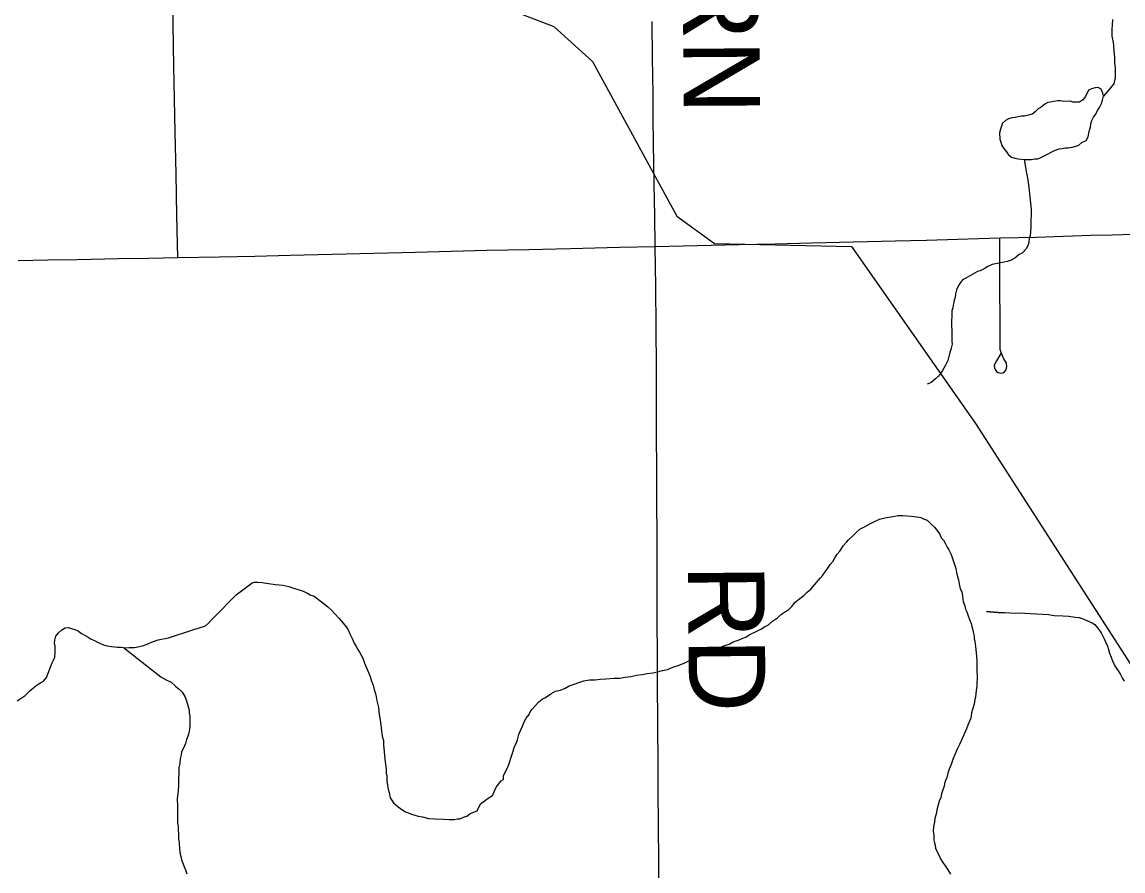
# Model space of a CAD drawing. Extents: x 103424 to 290657, y 38711 to 110967.
# Drawn here: x 214249.0369 to 214249.4459, y 40210.4541 to 40210.7695 of the extents above; entities that cross this region are included whole.
import ezdxf

# ---------------------------------------------------------------- set-up
doc = ezdxf.new("R2010")
doc.units = 0
for name, color, linetype in [('GM_X_County_Road', 7, 'Continuous'), ('GM_X_County_Road_Text', 7, 'Continuous'), ('GM_X_Minor_Lake', 7, 'Continuous'), ('GM_X_Minor_River', 7, 'Continuous'), ('GM_X_Rail_Line', 7, 'Continuous'), ('GM_X_Township_Road', 7, 'Continuous')]:
    doc.layers.add(name, color=color, linetype=linetype)

msp = doc.modelspace()

# ---------------------------------------------------------------- linework, layer by layer
at = {"layer": 'GM_X_County_Road'}
for points in [[(214249.27215, 40210.68609), (214249.27195, 40210.69756), (214249.27175, 40210.70904), (214249.27156, 40210.72458), (214249.27145, 40210.7337), (214249.27134, 40210.74283), (214249.27117, 40210.75623), (214249.27101, 40210.76963)], [(214249.27363, 40210.44106), (214249.2735, 40210.4566), (214249.27338, 40210.47213), (214249.27329, 40210.48269), (214249.2732, 40210.49325), (214249.27312, 40210.50878), (214249.27303, 40210.52432), (214249.27297, 40210.53519), (214249.27291, 40210.54606), (214249.27287, 40210.5616), (214249.27282, 40210.57713), (214249.27278, 40210.59267), (214249.27265, 40210.62659), (214249.27257, 40210.64131), (214249.27248, 40210.65602), (214249.27232, 40210.67106), (214249.27215, 40210.68609)]]:
    msp.add_lwpolyline(points, dxfattribs=at)
at = {"layer": 'GM_X_Minor_Lake'}
for points in [[(214249.41425, 40210.71863), (214249.41538, 40210.71921), (214249.4167, 40210.7198), (214249.42047, 40210.72175), (214249.42217, 40210.72234), (214249.42331, 40210.72254), (214249.42444, 40210.72275), (214249.42558, 40210.72276), (214249.4271, 40210.72297), (214249.42842, 40210.72337), (214249.42955, 40210.72376), (214249.43068, 40210.72473), (214249.43219, 40210.72551), (214249.43293, 40210.72685), (214249.43329, 40210.72818), (214249.43347, 40210.72932), (214249.43384, 40210.73046), (214249.43401, 40210.73161), (214249.43437, 40210.73294), (214249.43493, 40210.73409), (214249.43586, 40210.73524), (214249.43642, 40210.73657), (214249.43716, 40210.73772), (214249.4379, 40210.73925), (214249.43827, 40210.7404), (214249.43863, 40210.74192), (214249.43843, 40210.74305), (214249.43784, 40210.74457), (214249.43669, 40210.74512), (214249.43555, 40210.7451), (214249.43423, 40210.74471), (214249.4331, 40210.74412), (214249.43199, 40210.74183), (214249.43087, 40210.74049), (214249.42974, 40210.73971), (214249.4286, 40210.7397), (214249.42746, 40210.73968), (214249.42632, 40210.74005), (214249.42385, 40210.74001), (214249.42271, 40210.74019), (214249.42157, 40210.74017), (214249.42025, 40210.73997), (214249.4189, 40210.73972)], [(214249.4189, 40210.73972), (214249.41797, 40210.73956), (214249.41684, 40210.73897), (214249.41553, 40210.73782), (214249.4144, 40210.73723), (214249.41327, 40210.73608), (214249.41215, 40210.7353), (214249.41082, 40210.73491), (214249.40931, 40210.73451), (214249.40817, 40210.73449), (214249.4059, 40210.73408), (214249.40457, 40210.73387), (214249.40344, 40210.73348), (214249.40231, 40210.73289), (214249.40118, 40210.73193), (214249.40045, 40210.72964), (214249.40009, 40210.72831), (214249.40011, 40210.72603), (214249.40051, 40210.7249), (214249.4009, 40210.72357), (214249.40168, 40210.72245), (214249.40264, 40210.72132), (214249.40341, 40210.72019), (214249.40456, 40210.71926), (214249.4057, 40210.71889), (214249.40703, 40210.71872), (214249.40932, 40210.71837), (214249.41197, 40210.71841), (214249.41311, 40210.71861), (214249.41425, 40210.71863)]]:
    msp.add_lwpolyline(points, dxfattribs=at)
at = {"layer": 'GM_X_Minor_River'}
for points in [[(214249.44203, 40210.77048), (214249.44189, 40210.76839), (214249.44174, 40210.76667), (214249.44176, 40210.76534), (214249.44179, 40210.7642), (214249.442, 40210.76307), (214249.44222, 40210.76193), (214249.44243, 40210.7608), (214249.44248, 40210.75871), (214249.44271, 40210.75643), (214249.44276, 40210.75416), (214249.44299, 40210.75245), (214249.44303, 40210.75074), (214249.44307, 40210.74884), (214249.44254, 40210.74655), (214249.43863, 40210.74192)], [(214249.41031, 40210.71258), (214249.40932, 40210.71837)], [(214249.41031, 40210.71258), (214249.41037, 40210.71222), (214249.41059, 40210.7107), (214249.41082, 40210.709), (214249.41105, 40210.70691), (214249.4113, 40210.70445), (214249.41154, 40210.70217), (214249.41177, 40210.6999), (214249.41181, 40210.698), (214249.41167, 40210.69571), (214249.41172, 40210.69344), (214249.41157, 40210.69153), (214249.41141, 40210.6902), (214249.41105, 40210.68905), (214249.4109, 40210.68753), (214249.41054, 40210.68638), (214249.40999, 40210.68523), (214249.40851, 40210.68367), (214249.40738, 40210.68308), (214249.40569, 40210.68171), (214249.40419, 40210.68092), (214249.40287, 40210.68051), (214249.40173, 40210.6803), (214249.39984, 40210.67988), (214249.39737, 40210.67944), (214249.39568, 40210.67865), (214249.39436, 40210.67786), (214249.39286, 40210.67706), (214249.39191, 40210.67685), (214249.38759, 40210.67429), (214249.38627, 40210.67369), (214249.38553, 40210.67272), (214249.3848, 40210.67157), (214249.38407, 40210.67003), (214249.38372, 40210.6685), (214249.38356, 40210.66717), (214249.3832, 40210.66621), (214249.38303, 40210.66526), (214249.38286, 40210.6643), (214249.38269, 40210.66335), (214249.38233, 40210.6622), (214249.38237, 40210.6603), (214249.38222, 40210.6584), (214249.38226, 40210.6565), (214249.38229, 40210.65517), (214249.38232, 40210.65384), (214249.38235, 40210.65232), (214249.38238, 40210.65099), (214249.38241, 40210.64985), (214249.38206, 40210.64833), (214249.38153, 40210.64623), (214249.38083, 40210.64374), (214249.37992, 40210.64182), (214249.37881, 40210.64009), (214249.37807, 40210.63893), (214249.37733, 40210.63796), (214249.37621, 40210.63699), (214249.37472, 40210.63563), (214249.37359, 40210.63503), (214249.37321, 40210.63502)], [(214249.22426, 40210.51093), (214249.22537, 40210.51229), (214249.22573, 40210.51325), (214249.22647, 40210.51421), (214249.2274, 40210.51537), (214249.22889, 40210.51693), (214249.2302, 40210.51791), (214249.23114, 40210.5185), (214249.23208, 40210.51909), (214249.23339, 40210.51987), (214249.23508, 40210.52086), (214249.23697, 40210.52128), (214249.23867, 40210.52208), (214249.24017, 40210.52287), (214249.24565, 40210.5247), (214249.24773, 40210.52513), (214249.24982, 40210.52517), (214249.25172, 40210.5254), (214249.25381, 40210.52545), (214249.25685, 40210.52571), (214249.25894, 40210.52575), (214249.26103, 40210.52618), (214249.26311, 40210.52641), (214249.2652, 40210.52684), (214249.26728, 40210.52707), (214249.26918, 40210.52749), (214249.27126, 40210.52773), (214249.27297, 40210.52815), (214249.27486, 40210.52857), (214249.27675, 40210.52899), (214249.27864, 40210.52979), (214249.28109, 40210.5306), (214249.28317, 40210.53141), (214249.28543, 40210.5326), (214249.28769, 40210.5336), (214249.28995, 40210.5346), (214249.29221, 40210.53559), (214249.29428, 40210.5364), (214249.29617, 40210.5372), (214249.29768, 40210.5378), (214249.29957, 40210.53841), (214249.30107, 40210.53921), (214249.30334, 40210.54002), (214249.30466, 40210.54062), (214249.30579, 40210.54102), (214249.3071, 40210.54181), (214249.30804, 40210.5424), (214249.30918, 40210.5428), (214249.31011, 40210.54339), (214249.31143, 40210.54399), (214249.31275, 40210.54478), (214249.31425, 40210.54557), (214249.31574, 40210.54694), (214249.31762, 40210.54812), (214249.31911, 40210.54948), (214249.32061, 40210.55046), (214249.32174, 40210.55125), (214249.32286, 40210.55241), (214249.32415, 40210.55396), (214249.32584, 40210.55533), (214249.32733, 40210.5565), (214249.32864, 40210.55767), (214249.32995, 40210.55884), (214249.33347, 40210.5629), (214249.3344, 40210.56406), (214249.33533, 40210.56522), (214249.33625, 40210.56657), (214249.33717, 40210.56792), (214249.3381, 40210.56909), (214249.33883, 40210.57043), (214249.33975, 40210.57178), (214249.34068, 40210.57294), (214249.34215, 40210.57506), (214249.34327, 40210.57623), (214249.34401, 40210.57719), (214249.34569, 40210.57875), (214249.34681, 40210.57991), (214249.34811, 40210.58108), (214249.34962, 40210.58188), (214249.35075, 40210.58247), (214249.35188, 40210.58307), (214249.35338, 40210.58386), (214249.35545, 40210.58485), (214249.3581, 40210.58548), (214249.35962, 40210.5857), (214249.36113, 40210.58593), (214249.36227, 40210.58614), (214249.36417, 40210.58618), (214249.3657, 40210.58603), (214249.36741, 40210.58587), (214249.36932, 40210.58572), (214249.37085, 40210.58538), (214249.372, 40210.58483), (214249.37315, 40210.58448), (214249.3747, 40210.58299), (214249.37606, 40210.58169), (214249.37704, 40210.58038), (214249.37782, 40210.57926), (214249.37842, 40210.57794), (214249.3792, 40210.57701), (214249.3798, 40210.57588)], [(214249.3798, 40210.57588), (214249.38059, 40210.57438), (214249.38118, 40210.57344), (214249.38197, 40210.57194), (214249.38238, 40210.571), (214249.3838, 40210.56647), (214249.38403, 40210.56495), (214249.38444, 40210.56344), (214249.38484, 40210.56231), (214249.38507, 40210.56079), (214249.38549, 40210.5589), (214249.38608, 40210.55778), (214249.3863, 40210.55626), (214249.38654, 40210.55418), (214249.38714, 40210.55267), (214249.38736, 40210.55134), (214249.38795, 40210.55041), (214249.38836, 40210.5489), (214249.38896, 40210.54758), (214249.38956, 40210.54607), (214249.38978, 40210.54494), (214249.39019, 40210.54361), (214249.39041, 40210.54229), (214249.39062, 40210.54134), (214249.39064, 40210.54039), (214249.39085, 40210.53945), (214249.39108, 40210.53755), (214249.39129, 40210.53642), (214249.39132, 40210.53509), (214249.39154, 40210.53376), (214249.39158, 40210.53205), (214249.39161, 40210.53053), (214249.39164, 40210.52921), (214249.39167, 40210.52788), (214249.39169, 40210.52693), (214249.39158, 40210.52274), (214249.39143, 40210.52122), (214249.39126, 40210.52008), (214249.3911, 40210.51874), (214249.39093, 40210.51779), (214249.39058, 40210.51607), (214249.39006, 40210.51416), (214249.3897, 40210.51282), (214249.38936, 40210.51091), (214249.38828, 40210.50823), (214249.38774, 40210.50689), (214249.38629, 40210.50363), (214249.3852, 40210.50113), (214249.38428, 40210.4994), (214249.38356, 40210.49768), (214249.38283, 40210.49595), (214249.38212, 40210.49366), (214249.3814, 40210.49193), (214249.38086, 40210.4904), (214249.38051, 40210.48887), (214249.37997, 40210.48772), (214249.37961, 40210.48657), (214249.37944, 40210.48562), (214249.37891, 40210.4839), (214249.37855, 40210.48275), (214249.3782, 40210.48141), (214249.37766, 40210.48007), (214249.37713, 40210.47816), (214249.37678, 40210.47682), (214249.37661, 40210.47567), (214249.37625, 40210.47453), (214249.37608, 40210.47357), (214249.37592, 40210.47224), (214249.37557, 40210.47071), (214249.37542, 40210.46881), (214249.37564, 40210.46748), (214249.37566, 40210.46653), (214249.37568, 40210.46558), (214249.37589, 40210.46464), (214249.3761, 40210.46369), (214249.37632, 40210.46256), (214249.37771, 40210.45955), (214249.37811, 40210.45861), (214249.3787, 40210.45767), (214249.38008, 40210.45561), (214249.38087, 40210.45449), (214249.38185, 40210.45299)], [(214249.11647, 40210.55665), (214249.12238, 40210.56116), (214249.12332, 40210.56137), (214249.12447, 40210.5614), (214249.12618, 40210.56125), (214249.12847, 40210.56092), (214249.13114, 40210.56059), (214249.13381, 40210.56027), (214249.1361, 40210.55975), (214249.13821, 40210.55904), (214249.1407, 40210.55833), (214249.14243, 40210.55761), (214249.14397, 40210.55669), (214249.1455, 40210.55616), (214249.14647, 40210.55542), (214249.14763, 40210.55449), (214249.14917, 40210.55339), (214249.15053, 40210.55228), (214249.15189, 40210.55098), (214249.15325, 40210.54948), (214249.15461, 40210.54799), (214249.15618, 40210.54613), (214249.15734, 40210.54482), (214249.15813, 40210.5437), (214249.15873, 40210.54219), (214249.15953, 40210.5405), (214249.16033, 40210.53881), (214249.16111, 40210.53749), (214249.16171, 40210.53637), (214249.1623, 40210.53543), (214249.16289, 40210.5343), (214249.16349, 40210.53318), (214249.1641, 40210.53129), (214249.1649, 40210.5296), (214249.16569, 40210.5279), (214249.1663, 40210.5264), (214249.16671, 40210.52469), (214249.16732, 40210.52319), (214249.16773, 40210.52149), (214249.16834, 40210.5196), (214249.16877, 40210.51733), (214249.1694, 40210.51487), (214249.16964, 40210.51222), (214249.17008, 40210.50938), (214249.17053, 40210.50616), (214249.17076, 40210.50426), (214249.17118, 40210.50256), (214249.17121, 40210.50104), (214249.17171, 40210.49573), (214249.17194, 40210.49365), (214249.17217, 40210.49175), (214249.1722, 40210.49042), (214249.17241, 40210.48929), (214249.17245, 40210.48758), (214249.17267, 40210.48606), (214249.1729, 40210.48455), (214249.1733, 40210.48323), (214249.17372, 40210.48133), (214249.17491, 40210.47946), (214249.17665, 40210.47798), (214249.17839, 40210.47669), (214249.17935, 40210.47614), (214249.18069, 40210.4756), (214249.18165, 40210.47524), (214249.1828, 40210.47488), (214249.18414, 40210.47453), (214249.18567, 40210.47418), (214249.18796, 40210.47366), (214249.19025, 40210.47352), (214249.19349, 40210.4734), (214249.19558, 40210.47326), (214249.19748, 40210.4733), (214249.19862, 40210.47351), (214249.19957, 40210.47354), (214249.20089, 40210.47413), (214249.20221, 40210.47454), (214249.20334, 40210.47533), (214249.20465, 40210.47593), (214249.20597, 40210.47652), (214249.20725, 40210.47902), (214249.21006, 40210.48117), (214249.21175, 40210.48216), (214249.21302, 40210.48523), (214249.21487, 40210.48755), (214249.21581, 40210.48814), (214249.21578, 40210.48947), (214249.21687, 40210.49177), (214249.21742, 40210.49273), (214249.21778, 40210.49369), (214249.21814, 40210.49484), (214249.21849, 40210.49599), (214249.21885, 40210.49714), (214249.21939, 40210.49867), (214249.21992, 40210.50039), (214249.22047, 40210.50154), (214249.22101, 40210.50288), (214249.22154, 40210.5048), (214249.22226, 40210.50652), (214249.2228, 40210.50786), (214249.22353, 40210.50959), (214249.22426, 40210.51093)], [(214249.03512, 40210.51739), (214249.037, 40210.51857), (214249.03812, 40210.51934), (214249.0398, 40210.52108), (214249.04131, 40210.52225), (214249.04224, 40210.52303), (214249.04374, 40210.524), (214249.04487, 40210.52459), (214249.04599, 40210.52594), (214249.04818, 40210.53149), (214249.04873, 40210.53264), (214249.04909, 40210.53359), (214249.04925, 40210.53531), (214249.04923, 40210.53645), (214249.04921, 40210.53759), (214249.04901, 40210.53873), (214249.04918, 40210.53987), (214249.04953, 40210.5414), (214249.05046, 40210.54255), (214249.05177, 40210.54372), (214249.0529, 40210.54449), (214249.05404, 40210.54451), (214249.05537, 40210.54416), (214249.05652, 40210.54379), (214249.05786, 40210.54325), (214249.05901, 40210.54231), (214249.06035, 40210.54157), (214249.0615, 40210.54102), (214249.06265, 40210.54028), (214249.0638, 40210.53973), (214249.06495, 40210.53918), (214249.0661, 40210.53863), (214249.06725, 40210.53807), (214249.06858, 40210.53772), (214249.07011, 40210.53755), (214249.07239, 40210.53721), (214249.07372, 40210.53723), (214249.07524, 40210.53707), (214249.07676, 40210.53709), (214249.07771, 40210.53711), (214249.07866, 40210.53712), (214249.08055, 40210.53753), (214249.08206, 40210.53794), (214249.08339, 40210.53834), (214249.08508, 40210.53913), (214249.08754, 40210.53993), (214249.09132, 40210.54075), (214249.09434, 40210.54175), (214249.09737, 40210.54275), (214249.10001, 40210.54356), (214249.10511, 40210.54516), (214249.10624, 40210.54613), (214249.10717, 40210.54729), (214249.10829, 40210.54844), (214249.11647, 40210.55665)], [(214249.39517, 40210.55056), (214249.39937, 40210.55009), (214249.39517, 40210.55056), (214249.39937, 40210.55009), (214249.40203, 40210.55014), (214249.40394, 40210.55), (214249.40603, 40210.54985), (214249.40793, 40210.55008), (214249.40945, 40210.54992), (214249.41155, 40210.54978), (214249.41822, 40210.54935), (214249.42032, 40210.54902), (214249.42355, 40210.5489), (214249.42584, 40210.54876), (214249.42813, 40210.54843), (214249.42965, 40210.54827), (214249.4308, 40210.54792), (214249.43253, 40210.54719), (214249.43445, 40210.54629), (214249.43541, 40210.54574), (214249.43697, 40210.54387), (214249.43776, 40210.54256), (214249.43835, 40210.54162), (214249.43895, 40210.5403), (214249.43955, 40210.53899), (214249.44015, 40210.53767), (214249.44056, 40210.53635), (214249.44097, 40210.53503), (214249.44157, 40210.53352), (214249.44218, 40210.53182), (214249.44317, 40210.52995), (214249.44435, 40210.52807), (214249.44494, 40210.52713), (214249.44573, 40210.52563), (214249.44632, 40210.52469)], [(214249.07459, 40210.53714), (214249.08853, 40210.52626), (214249.09044, 40210.52515), (214249.09236, 40210.52423), (214249.0939, 40210.52273), (214249.09525, 40210.52161), (214249.09641, 40210.52049), (214249.09738, 40210.51899), (214249.09798, 40210.51728), (214249.09899, 40210.51388), (214249.09901, 40210.51293), (214249.09922, 40210.5116), (214249.09925, 40210.50989), (214249.09928, 40210.50818), (214249.09911, 40210.50685), (214249.09894, 40210.50532), (214249.09858, 40210.50417), (214249.09803, 40210.50302), (214249.09768, 40210.5015), (214249.09695, 40210.49977), (214249.09621, 40210.49843), (214249.09604, 40210.49729), (214249.09568, 40210.49576), (214249.09552, 40210.49405), (214249.09517, 40210.49252), (214249.0952, 40210.49062), (214249.09505, 40210.48853), (214249.09508, 40210.48625), (214249.09494, 40210.48377), (214249.0946, 40210.4811), (214249.09465, 40210.47806), (214249.09471, 40210.47445), (214249.09475, 40210.47198), (214249.09497, 40210.47065), (214249.09499, 40210.46932), (214249.09501, 40210.46799), (214249.09504, 40210.46609), (214249.09526, 40210.46457), (214249.09549, 40210.46229), (214249.09571, 40210.4604), (214249.09611, 40210.45907), (214249.09632, 40210.45794), (214249.09671, 40210.45699), (214249.09711, 40210.45567), (214249.0977, 40210.45454), (214249.09811, 40210.45302)]]:
    msp.add_lwpolyline(points, dxfattribs=at)
at = {"layer": 'GM_X_Rail_Line'}
msp.add_lwpolyline([(214249.20436, 40210.7795), (214249.23445, 40210.76777), (214249.24891, 40210.75487), (214249.28017, 40210.69741), (214249.29423, 40210.68725), (214249.34503, 40210.68608), (214249.39113, 40210.62041), (214249.46029, 40210.51293)], dxfattribs=at)
at = {"layer": 'GM_X_Township_Road'}
for points in [[(214249.0948, 40210.68199), (214249.09448, 40210.69753), (214249.09417, 40210.71306), (214249.09385, 40210.72859), (214249.0936, 40210.7408), (214249.09336, 40210.75301), (214249.09306, 40210.76854), (214249.09277, 40210.78407)], [(214249.27215, 40210.68609), (214249.28768, 40210.68644), (214249.30321, 40210.68679), (214249.31674, 40210.6871), (214249.33026, 40210.68741), (214249.34578, 40210.6878), (214249.36131, 40210.6882), (214249.37292, 40210.6885), (214249.38452, 40210.68879), (214249.39236, 40210.68903), (214249.40019, 40210.68927), (214249.41382, 40210.6896), (214249.42388, 40210.68996), (214249.43394, 40210.69033), (214249.44185, 40210.69049), (214249.44976, 40210.69065)], [(214249.40052, 40210.6463), (214249.39894, 40210.64366), (214249.39839, 40210.64274), (214249.39812, 40210.64187), (214249.39819, 40210.64098), (214249.39847, 40210.64037), (214249.39894, 40210.6397), (214249.39958, 40210.63928), (214249.40037, 40210.6391), (214249.40123, 40210.63917), (214249.40191, 40210.63957), (214249.40235, 40210.64019), (214249.40267, 40210.64086), (214249.40282, 40210.64153), (214249.4026, 40210.64281), (214249.40168, 40210.64442), (214249.40111, 40210.64551), (214249.40065, 40210.64668), (214249.40034, 40210.64788), (214249.40027, 40210.65907), (214249.4002, 40210.67027), (214249.40019, 40210.68927)], [(214249.03553, 40210.68089), (214249.04646, 40210.6811), (214249.0574, 40210.68131), (214249.07293, 40210.68159), (214249.08386, 40210.68179), (214249.0948, 40210.68199), (214249.11033, 40210.6823), (214249.12344, 40210.68256), (214249.13656, 40210.68282), (214249.15209, 40210.68322), (214249.16761, 40210.68361), (214249.18314, 40210.68401), (214249.19639, 40210.68435), (214249.20963, 40210.68468), (214249.22516, 40210.68503), (214249.24069, 40210.68538), (214249.24978, 40210.68558), (214249.25887, 40210.68579), (214249.27215, 40210.68609)]]:
    msp.add_lwpolyline(points, dxfattribs=at)

# ---------------------------------------------------------------- texts
at = {"layer": 'GM_X_County_Road_Text'}
for s, rotation, p in [('AUBURN', 270.3231, (214249.2818, 40210.89566)), ('RD', 270.4937, (214249.28429, 40210.56788))]:
    msp.add_text(s, height=0.028409, rotation=rotation, dxfattribs=at).set_placement(p)

doc.saveas('drawing.dxf')
